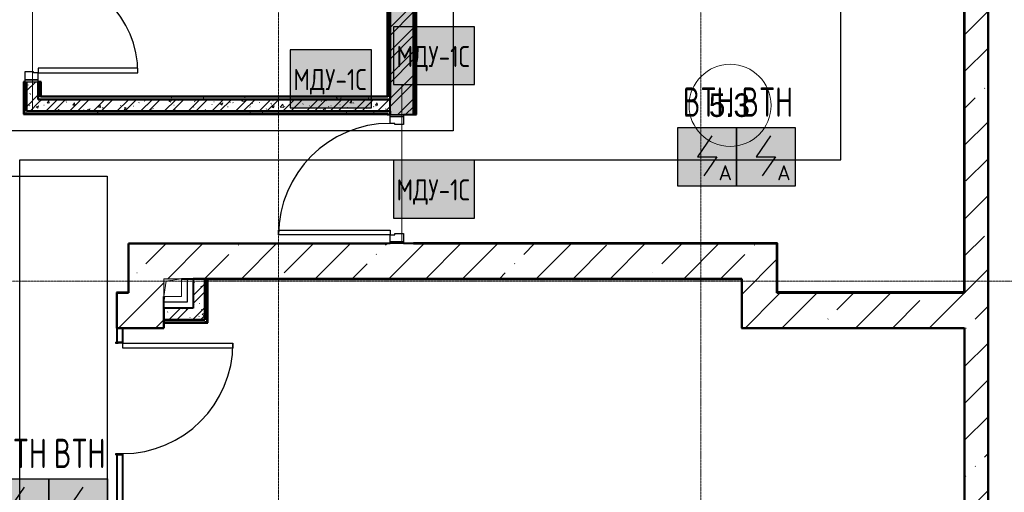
# Model space of a CAD drawing. Header units: millimetres. Extents: x -135639 to 224623, y -383017 to -59102.
# Tile 323 of 494: x 36405 to 44802, y -123821 to -119793. Entities that reach past the tile are written whole.
import ezdxf
from ezdxf.enums import TextEntityAlignment as Align

# ---------------------------------------------------------------- set-up
doc = ezdxf.new("R2010")
doc.units = ezdxf.units.MM
for name, pattern in [('CONTINOUS', [0]), ('Линия сетки', [25, 20, -2.5, 0, -2.5]), ('Невидимые', [5, 3, -2])]:
    doc.linetypes.add(name, pattern=pattern)
for name, color, linetype, lineweight in [('#СПС_КЛ_R3', 190, 'Continuous', 30), ('A-000-M_MASS', 7, 'Continuous', 18), ('A-000-MH_MASS', 7, 'Невидимые', 18), ('A-010-A_ROOM', 7, 'Continuous', 20), ('A-200-M_WALL', 7, 'Continuous', 18), ('A-200-M_WALL_EXT', 7, 'Continuous', 18), ('A-200-M_WALL_INT', 7, 'Continuous', 18), ('A-200-M_WALL_PAT', 7, 'Continuous', 40), ('A-325-M_DOOR', 7, 'Continuous', 18), ('A-325-M_DOOR__FRAME', 7, 'Continuous', 30), ('A-325-M_DOOR_PANEL', 7, 'Continuous', 30), ('M-567-M_MECH_EQP', 7, 'Continuous', 18), ('S-280-M_STRUCT_FRAME', 7, 'Continuous', 18), ('Z-030-M_GRID', 7, 'Continuous', 9), ('Z-060-M_DETAIL', 7, 'Continuous', 18), ('Арматура воздуховодов', 7, 'Continuous', 18), ('ОС', 5, 'Continuous', 25), ('ПС', 7, 'Continuous', 40), ('СС-011-ПОЖ-СИГНАЛИЗАЦИЯ', 1, 'Continuous', 30)]:
    doc.layers.add(name, color=color, linetype=linetype, lineweight=lineweight)
doc.layers.add('ССПС', color=5, linetype='Continuous')
doc.styles.add('1111', font='isocpeur.ttf')
doc.styles.add('Arial_2', font='arial.ttf', dxfattribs={"width": 0.9, "height": 400})
pattern_1 = [(50, (0, 0), (218.62117, -19.1268), [22.86, -251.46]), (355, (0, 0), (-42.2919, 229.2684), [18.288, -201.168]), (100.451, (18.22, -1.6), (176.33107, 210.13963), [19.428, -213.708]), (46.184, (0, 60.96), (325.29495, -50.45164), [34.29, -377.19]), (96.636, (27.1, 56.76), (284.883, 296.9127), [29.142, -320.562]), (351.184, (0, 60.96), (284.8858, 296.9107), [27.432, -301.752]), (21, (30.48, 45.72), (181.93753, -122.71832), [22.86, -251.46]), (326, (30.48, 45.72), (74.1622, 221.0262), [18.288, -201.168]), (71.451, (45.64, 35.5), (256.10035, 98.30526), [19.428, -213.708]), (37.5, (0, 0), (3.70639, 101.465895), [3.353, -195.377, 3.353, -200.863, -201.93]), (37.5, (0, 0), (3.70639, 101.465895), [-402.946, 3.353, -198.577]), (7.5, (0, 0), (80.18358, 120.21653), [3.353, -113.081, 3.353, -190.805, -76.962]), (7.5, (0, 0), (80.18358, 120.21653), [-310.591, 3.353, -73.609]), (327.5, (-67.97, 0), (162.70865, -6.87497), [3.353, -72.847, 3.353, -234.391, -315.468]), (327.5, (-67.97, 0), (162.70865, -6.87497), [-313.944, 3.353, -312.115]), (317.5, (-98.45, 0), (177.75468, 30.51183), [3.353, -95.707, 3.353, -154.534, -224.028]), (317.5, (-98.45, 0), (177.75468, 30.51183), [-256.946, 3.353, -220.675])]
pattern_2 = [(45, (0, 0), (-101.02788, 101.02788), []), (45, (67.35, 0), (-101.02788, 101.02788), [])]
pattern_3 = [(0, (0, 0), (406.4, 101.6), [33.528, -271.272, 33.528, -271.272, -1625.6]), (0, (0, 0), (406.4, 101.6), [-609.6, 33.528, -576.072, 33.528, -271.272, -711.2]), (0, (0, 0), (406.4, 101.6), [-1524, 33.528, -169.672, 33.528, -474.472]), (120, (152.4, 50.8), (-291.18818, 301.15272), [33.528, -271.272, 33.528, -271.272, -1625.6]), (120, (152.4, 50.8), (-291.18818, 301.15272), [-609.6, 33.528, -576.072, 33.528, -271.272, -711.2]), (120, (152.4, 50.8), (-291.18818, 301.15272), [-1524, 33.528, -169.672, 33.528, -474.472]), (240, (203.2, 254), (-115.21182, -402.75272), [33.528, -271.272, 33.528, -271.272, -1625.6]), (240, (203.2, 254), (-115.21182, -402.75272), [-609.6, 33.528, -576.072, 33.528, -271.272, -711.2]), (240, (203.2, 254), (-115.21182, -402.75272), [-1524, 33.528, -169.672, 33.528, -474.472])]
pattern_4 = [(45, (0, 0), (-314.309, 314.309), []), (45, (314.3, 0), (-314.309, 314.309), [555.625, -111.125, 3.353, -107.772])]

# ---------------------------------------------------------------- blocks, each defined once
blk = doc.blocks.new('101_Дверь_Однопольная - _ПЧ_Мет_800х2000_Служеб помещения_EI30_Л-4460165-B1_-7_650_')
at = {"layer": 'A-325-M_DOOR', "color": 253, "lineweight": 30, "true_color": 0xaaaaaa}
for p, q in [((-485, 50), (-500, 50)), ((-500, 50), (-500, -65)), ((-485, -65), (-485, 50)), ((500, 50), (485, 50)), ((485, 50), (485, -65)), ((500, -65), (500, 50)), ((-500, -65), (-485, -65)), ((485, -65), (500, -65))]:
    blk.add_line(p, q, dxfattribs=at)
at = {"layer": 'A-325-M_DOOR__FRAME', "color": 253, "true_color": 0xaaaaaa}
for p, q in [((-425, 50), (-485, 50)), ((-485, 50), (-485, -65)), ((-425, 10), (-425, 50)), ((-415, 10), (-425, 10)), ((-415, -65), (-415, 10)), ((425, 10), (415, 10)), ((415, 10), (415, -65)), ((485, 50), (425, 50)), ((425, 50), (425, 10)), ((485, -65), (485, 50)), ((-485, -65), (-415, -65)), ((415, -65), (485, -65))]:
    blk.add_line(p, q, dxfattribs=at)
at = {"layer": 'A-325-M_DOOR_PANEL', "color": 253, "true_color": 0xaaaaaa}
for p, q in [((425, 900), (385, 900)), ((385, 900), (385, 50)), ((425, 50), (425, 900)), ((385, 50), (425, 50))]:
    blk.add_line(p, q, dxfattribs=at)
blk.add_arc((425, 50), 850, 90, 180, dxfattribs=at)
blk = doc.blocks.new('101_Дверь_Однопольная - _ПЧ_Мет_900х2000_ВРУ_ГРЩ_EIS60_Пр-4459645-B1_-7_650_')
at = {"layer": 'A-325-M_DOOR', "color": 253, "lineweight": 30, "true_color": 0xaaaaaa}
for p, q in [((-550, 100), (-535, 100)), ((-550, -15), (-550, 100)), ((-535, 100), (-535, -15)), ((535, -15), (535, 100)), ((535, 100), (550, 100)), ((550, 100), (550, -15)), ((-535, -15), (-550, -15)), ((550, -15), (535, -15))]:
    blk.add_line(p, q, dxfattribs=at)
at = {"layer": 'A-325-M_DOOR__FRAME', "color": 253, "true_color": 0xaaaaaa}
for p, q in [((-535, 100), (-475, 100)), ((-535, -15), (-535, 100)), ((-475, 100), (-475, 60)), ((475, 100), (535, 100)), ((475, 60), (475, 100)), ((535, 100), (535, -15)), ((-475, 60), (-465, 60)), ((-465, 60), (-465, -15)), ((465, 60), (475, 60)), ((465, -15), (465, 60)), ((-465, -15), (-535, -15)), ((535, -15), (465, -15))]:
    blk.add_line(p, q, dxfattribs=at)
at = {"layer": 'A-325-M_DOOR_PANEL', "color": 253, "true_color": 0xaaaaaa}
for p, q in [((-475, 1050), (-435, 1050)), ((-475, 100), (-475, 1050)), ((-435, 1050), (-435, 100)), ((-435, 100), (-475, 100))]:
    blk.add_line(p, q, dxfattribs=at)
blk.add_arc((-475, 100), 950, 0, 90, dxfattribs=at)
blk = doc.blocks.new('A_MEQ_OpeningShaft-Rectangular - ВК-2726932-B1_-7_650_')
at = {"layer": 'Z-060-M_DETAIL', "true_color": 0xe2e2e2}
blk.add_hatch(color=254, dxfattribs=at).paths.add_polyline_path([(0, -150), (21.4, -21.4), (150, 0), (0, 0)])
at = {"layer": 'A-000-MH_MASS', "color": 253, "linetype": 'Continuous', "true_color": 0xaaaaaa}
for p, q in [((150, 0), (0, 0)), ((0, 0), (0, -150)), ((150, -150), (150, 0)), ((0, -150), (150, -150))]:
    blk.add_line(p, q, dxfattribs=at)
at = {"layer": 'Z-060-M_DETAIL', "color": 253, "true_color": 0xaaaaaa}
for p, q in [((150, 0), (21.4, -21.4)), ((150, -150), (150, 0)), ((150, 0), (0, 0)), ((0, 0), (0, -150)), ((21.4, -21.4), (0, -150)), ((0, -150), (21.4, -21.4)), ((21.4, -21.4), (150, 0)), ((150, 0), (150, -150)), ((0, -150), (150, -150)), ((0, -150), (150, -150))]:
    blk.add_line(p, q, dxfattribs=at)
blk = doc.blocks.new('101_Дверь_Однопольная - _ПЧ_900х2000_Помещение секц узлов_Пр-3607008-B1_-7_650_')
at = {"layer": 'A-325-M_DOOR', "color": 253, "lineweight": 30, "true_color": 0xaaaaaa}
for p, q in [((-481, 25), (-480, 25)), ((-481, -35), (-481, 25)), ((-480, 25), (-480, -35)), ((480, -35), (480, 25)), ((480, 25), (481, 25)), ((481, 25), (481, -35)), ((-480, -35), (-481, -35)), ((481, -35), (480, -35))]:
    blk.add_line(p, q, dxfattribs=at)
at = {"layer": 'A-325-M_DOOR__FRAME', "color": 253, "true_color": 0xaaaaaa}
for p, q in [((-480, 25), (-470, 25)), ((-480, -35), (-480, 25)), ((-470, 25), (-470, -15)), ((470, 25), (480, 25)), ((470, -15), (470, 25)), ((480, 25), (480, -35)), ((-469, -35), (-480, -35)), ((-470, -15), (-469, -15)), ((-469, -15), (-469, -35)), ((469, -15), (470, -15)), ((469, -35), (469, -15)), ((480, -35), (469, -35))]:
    blk.add_line(p, q, dxfattribs=at)
at = {"layer": 'A-325-M_DOOR_PANEL', "color": 253, "true_color": 0xaaaaaa}
for p, q in [((-470, 965), (-430, 965)), ((-470, 25), (-470, 965)), ((-430, 965), (-430, 25)), ((-430, 25), (-470, 25))]:
    blk.add_line(p, q, dxfattribs=at)
blk.add_arc((-470, 25), 940, 0, 90, dxfattribs=at)
blk = doc.blocks.new('ПР - _ПЧ_1000_100_Оп250-250_Шаг300_Арм16_Арм10-3252152-B1_-7_650_')
at = {"layer": 'S-280-M_STRUCT_FRAME', "color": 21, "true_color": 0xffaaaa}
for p, q in [((-750, 0), (750, 0)), ((-750, 0), (-500, 0)), ((-415, 0), (415, 0)), ((-415, 0), (415, 0)), ((500, 0), (750, 0))]:
    blk.add_line(p, q, dxfattribs=at)
blk = doc.blocks.new('ПР - _ПЧ_1100_200_Оп250-0_Шаг300_Арм16_Арм10-3252874-B1_-7_650_')
at = {"layer": 'S-280-M_STRUCT_FRAME', "color": 21, "true_color": 0xffaaaa}
for p, q in [((-550, 0), (800, 0)), ((-465, 0), (465, 0)), ((-465, 0), (465, 0)), ((550, 0), (800, 0))]:
    blk.add_line(p, q, dxfattribs=at)
blk = doc.blocks.new('135_SLK_GD_AR_rvt-1-B1_-7_650_')
at = {"layer": 'A-200-M_WALL_PAT', "lineweight": 9, "true_color": 0xaaaaaa}
h = blk.add_hatch(dxfattribs=at)
h.set_pattern_fill('FP_11', color=253, style=0, pattern_type=2)
h.set_pattern_definition(pattern_3)
h.paths.add_polyline_path([(44600, 72230), (44600, 72500), (44580, 72500), (44580, 72230)])
h.paths.add_polyline_path([(44580, 73500), (44600, 73500), (44600, 74860), (44580, 74860), (44580, 73667.6)])
h.paths.add_polyline_path([(44600, 75860), (44600, 77400), (44580, 77400), (44580, 75860), (44585, 75860)])
h = blk.add_hatch(dxfattribs=at)
h.set_pattern_fill('FP_1', color=253, style=0, pattern_type=2)
h.set_pattern_definition(pattern_1)
h.paths.add_polyline_path([(47815, 72220), (47900, 72220), (47900, 77200), (47700, 77200), (47700, 72220)])
h = blk.add_hatch(dxfattribs=at)
h.set_pattern_fill('FP_2', color=253, style=0, pattern_type=2)
h.set_pattern_definition(pattern_2)
h.paths.add_polyline_path([(47815, 72220), (47900, 72220), (47900, 77200), (47700, 77200), (47700, 72220)])
h = blk.add_hatch(dxfattribs=at)
h.set_pattern_fill('FP_1', color=253, style=0, pattern_type=2)
h.set_pattern_definition(pattern_1)
h.paths.add_polyline_path([(44700, 72250), (44700, 72500), (44600, 72500), (44600, 72250)])
h.paths.add_polyline_path([(44600, 73500), (44700, 73500), (44700, 74660), (44600, 74660), (44600, 73667.6)])
h = blk.add_hatch(dxfattribs=at)
h.set_pattern_fill('FP_2', color=253, style=0, pattern_type=2)
h.set_pattern_definition(pattern_2)
h.paths.add_polyline_path([(44700, 72250), (44700, 72500), (44600, 72500), (44600, 72250)])
h.paths.add_polyline_path([(44600, 73500), (44700, 73500), (44700, 74660), (44600, 74660), (44600, 73667.6)])
h = blk.add_hatch(dxfattribs=at)
h.set_pattern_fill('FP_11', color=253, style=0, pattern_type=2)
h.set_pattern_definition(pattern_3)
h.paths.add_polyline_path([(44700, 72370), (44720, 72370), (44720, 72500), (44700, 72500), (44700, 72375)])
h.paths.add_polyline_path([(44720, 73500), (44720, 74640), (44700, 74640), (44700, 73500)])
h = blk.add_hatch(dxfattribs=at)
h.set_pattern_fill('FP_11', color=253, style=0, pattern_type=2)
h.set_pattern_definition(pattern_3)
h.paths.add_polyline_path([(47680, 72370), (47700, 72370), (47700, 74640), (47680, 74640), (47680, 72375)])
h = blk.add_hatch(dxfattribs=at)
h.set_pattern_fill('FP_11', color=253, style=0, pattern_type=2)
h.set_pattern_definition(pattern_3)
h.paths.add_polyline_path([(47900, 72220), (47920, 72220), (47920, 73130), (47900, 73130), (47900, 72337)])
h = blk.add_hatch(dxfattribs=at)
h.set_pattern_fill('FP_11', color=253, style=0, pattern_type=2)
h.set_pattern_definition(pattern_3)
h.paths.add_polyline_path([(47700, 72350), (47700, 72370), (44700, 72370), (44700, 72350), (46853.8, 72350)])
h = blk.add_hatch(dxfattribs=at)
h.set_pattern_fill('FP_1', color=253, style=0, pattern_type=2)
h.set_pattern_definition(pattern_1)
h.paths.add_polyline_path([(47700, 72250), (47700, 72350), (44700, 72350), (44700, 72250), (46853.8, 72250)])
h = blk.add_hatch(dxfattribs=at)
h.set_pattern_fill('FP_2', color=253, style=0, pattern_type=2)
h.set_pattern_definition(pattern_2)
h.paths.add_polyline_path([(47700, 72250), (47700, 72350), (44700, 72350), (44700, 72250), (46853.8, 72250)])
h = blk.add_hatch(dxfattribs=at)
h.set_pattern_fill('FP_11', color=253, style=0, pattern_type=2)
h.set_pattern_definition(pattern_3)
h.paths.add_polyline_path([(47680, 72230), (47680, 72250), (44600, 72250), (44600, 72230), (47675, 72230)])
h = blk.add_hatch(dxfattribs=at)
h.set_pattern_fill('FP_1', color=253, style=0, pattern_type=2)
h.set_pattern_definition(pattern_1)
h.paths.add_polyline_path([(46120, 70570), (46120, 70820), (46020, 70820), (46020, 70570)])
h = blk.add_hatch(dxfattribs=at)
h.set_pattern_fill('FP_2', color=253, style=0, pattern_type=2)
h.set_pattern_definition(pattern_2)
h.paths.add_polyline_path([(46120, 70570), (46120, 70820), (46020, 70820), (46020, 70570)])
h = blk.add_hatch(dxfattribs=at)
h.set_pattern_fill('FP_11', color=253, style=0, pattern_type=2)
h.set_pattern_definition(pattern_3)
h.paths.add_polyline_path([(46140, 70450), (46140, 70820), (46120, 70820), (46120, 70450)])
h = blk.add_hatch(dxfattribs=at)
h.set_pattern_fill('FP_1', color=253, style=0, pattern_type=2)
h.set_pattern_definition(pattern_1)
h.paths.add_polyline_path([(45770, 70470), (46120, 70470), (46120, 70570), (45770, 70570)])
h = blk.add_hatch(dxfattribs=at)
h.set_pattern_fill('FP_2', color=253, style=0, pattern_type=2)
h.set_pattern_definition(pattern_2)
h.paths.add_polyline_path([(45770, 70470), (46120, 70470), (46120, 70570), (45770, 70570)])
h = blk.add_hatch(dxfattribs=at)
h.set_pattern_fill('FP_11', color=253, style=0, pattern_type=2)
h.set_pattern_definition(pattern_3)
h.paths.add_polyline_path([(45770, 70450), (46120, 70450), (46120, 70470), (45770, 70470)])
at = {"layer": 'A-200-M_WALL', "color": 253, "lineweight": 40, "true_color": 0xaaaaaa}
for p, q in [((47680, 74635), (47680, 72375)), ((47900, 72220), (47900, 73125)), ((47900, 73125), (47900, 72220)), ((47920, 72220), (47920, 73125)), ((44580, 72500), (44580, 72230)), ((44600, 72500), (44600, 72250)), ((44600, 72250), (44600, 72500)), ((44700, 72375), (44700, 72500)), ((44700, 72500), (44700, 72375)), ((44720, 72375), (44720, 72500)), ((44700, 72375), (44700, 72370)), ((47700, 72350), (44700, 72350)), ((44700, 72350), (47700, 72350)), ((44720, 72370), (44720, 72375)), ((47680, 72370), (44720, 72370)), ((47680, 72375), (47680, 72370)), ((47700, 72250), (47700, 72350)), ((44600, 72230), (44580, 72230)), ((44600, 72230), (47675, 72230)), ((47675, 72230), (47680, 72230)), ((47680, 72230), (47680, 72220)), ((47700, 72250), (47700, 72220)), ((47700, 72220), (47700, 72250)), ((46140, 70450), (46140, 70820)), ((45770, 70450), (46120, 70450)), ((46140, 70450), (46120, 70450))]:
    blk.add_line(p, q, dxfattribs=at)
at = {"layer": 'A-200-M_WALL_INT', "color": 253, "lineweight": 40, "true_color": 0xaaaaaa}
for p, q in [((47700, 74660), (47700, 72350)), ((52802, 67602), (52802, 74670)), ((47675, 74635), (47675, 72375)), ((47700, 72375), (47700, 74635)), ((52800, 74650), (52800, 67600)), ((52595, 74395), (52595, 70705)), ((52600, 70705), (52600, 74400)), ((47925, 72220), (47925, 73125)), ((44585, 72500), (44575, 72500)), ((44575, 72500), (44575, 72225)), ((44725, 72500), (44700, 72500)), ((44725, 72375), (44725, 72500)), ((44700, 72350), (44700, 72375)), ((44700, 72370), (44700, 72350)), ((47675, 72375), (44725, 72375)), ((47700, 72370), (47700, 72375)), ((47700, 72350), (47700, 72370)), ((44575, 72225), (44580, 72225)), ((44580, 72225), (44600, 72225)), ((44600, 72250), (44700, 72250)), ((47675, 72250), (44600, 72250)), ((44600, 72225), (47675, 72225)), ((44700, 72250), (47700, 72250)), ((47680, 72250), (47675, 72250)), ((47675, 72225), (47675, 72220)), ((47675, 72220), (47700, 72220)), ((47700, 72250), (47680, 72250)), ((47815, 72220), (47900, 72220)), ((47900, 72220), (47925, 72220)), ((45470, 71122), (45468, 71122)), ((45468, 71122), (45468, 70702)), ((47675, 71122), (45470, 71122)), ((45470, 70702), (45470, 71120)), ((45470, 71120), (47675, 71120)), ((47675, 71120), (47675, 71122)), ((51005, 71125), (47900, 71125)), ((47900, 71125), (47900, 71120)), ((47900, 71120), (51000, 71120)), ((51000, 71120), (51000, 70700)), ((51005, 71120), (51005, 71125)), ((51005, 70705), (51005, 71120)), ((46120, 70820), (46020, 70820)), ((46020, 70820), (46020, 70570)), ((46120, 70570), (46120, 70820)), ((46120, 70820), (46120, 70470)), ((46145, 70820), (46120, 70820)), ((50698, 70820), (46145, 70820)), ((46145, 70820), (46145, 70818)), ((46145, 70445), (46145, 70820)), ((46145, 70818), (50698, 70818)), ((50700, 70820), (50698, 70820)), ((50698, 70818), (50698, 70400)), ((50700, 70400), (50700, 70820)), ((45370, 70702), (45368, 70702)), ((45368, 70702), (45368, 70400)), ((45468, 70702), (45370, 70702)), ((45370, 70400), (45370, 70700)), ((45370, 70700), (45470, 70700)), ((45470, 70700), (45470, 70702)), ((51000, 70700), (51005, 70700)), ((52595, 70705), (51005, 70705)), ((51005, 70700), (52600, 70700)), ((52600, 70700), (52600, 70705)), ((46020, 70570), (45770, 70570)), ((45770, 70570), (45770, 70470)), ((46120, 70470), (46120, 70570)), ((45770, 70470), (46120, 70470)), ((46120, 70470), (45770, 70470)), ((45770, 70470), (45770, 70445)), ((45368, 70400), (45368, 70398)), ((45368, 70398), (45770, 70398)), ((45420, 70400), (45370, 70400)), ((45370, 70400), (45370, 70281)), ((45770, 70400), (45370, 70400)), ((45420, 70281), (45420, 70400)), ((45770, 70445), (46120, 70445)), ((45770, 70445), (45770, 70400)), ((45772, 70445), (45770, 70445)), ((45770, 70398), (45772, 70398)), ((45772, 70398), (45772, 70445)), ((46120, 70445), (46140, 70445)), ((46140, 70445), (46145, 70445)), ((50698, 70400), (50698, 70398)), ((50698, 70398), (52598, 70398)), ((52598, 70400), (50700, 70400)), ((52600, 70400), (52598, 70400)), ((52598, 70398), (52598, 67150)), ((52600, 67150), (52600, 70400)), ((45370, 69319), (45370, 68800)), ((45420, 68800), (45420, 69319))]:
    blk.add_line(p, q, dxfattribs=at)
at = {"layer": 'A-325-M_DOOR', "color": 253, "lineweight": 18, "true_color": 0xaaaaaa}
for name, p, rotation in [('101_Дверь_Однопольная - _ПЧ_Мет_800х2000_Служеб помещения_EI30_Л-4460165-B1_-7_650_', (44650, 73000), 269.9999999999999), ('101_Дверь_Однопольная - _ПЧ_Мет_900х2000_ВРУ_ГРЩ_EIS60_Пр-4459645-B1_-7_650_', (47800, 71670), 90), ('101_Дверь_Однопольная - _ПЧ_900х2000_Помещение секц узлов_Пр-3607008-B1_-7_650_', (45395, 69800), 269.9999999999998)]:
    blk.add_blockref(name, p, dxfattribs=dict(at, rotation=rotation))
at = {"layer": 'M-567-M_MECH_EQP', "color": 253, "lineweight": 18, "true_color": 0xaaaaaa}
blk.add_blockref('A_MEQ_OpeningShaft-Rectangular - ВК-2726932-B1_-7_650_', (45770, 70820), dxfattribs=at)
at = {"layer": 'S-280-M_STRUCT_FRAME', "color": 253, "lineweight": 18, "true_color": 0xaaaaaa}
for name, p, rotation in [('ПР - _ПЧ_1000_100_Оп250-250_Шаг300_Арм16_Арм10-3252152-B1_-7_650_', (44650, 73000), 269.9999999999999), ('ПР - _ПЧ_1100_200_Оп250-0_Шаг300_Арм16_Арм10-3252874-B1_-7_650_', (47800, 71670), 90)]:
    blk.add_blockref(name, p, dxfattribs=dict(at, rotation=rotation))
blk = doc.blocks.new('ADSK_ОбобщеннаяМодель_ОтверстиеПрямоугольное_вПерекрытии - ADSK_ОтверстиеПрямоугольное_вПерекрытии-V307-B1_-7_650_')
at = {"layer": 'A-000-M_MASS', "color": 253, "true_color": 0xaaaaaa}
for p, q in [((50, 90), (100, 100)), ((-100, -100), (-90, -50))]:
    blk.add_line(p, q, dxfattribs=at)
at = {"layer": 'A-000-M_MASS', "color": 253, "lineweight": 30, "true_color": 0xaaaaaa}
for p, q in [((100, 100), (100, -100)), ((100, -100), (-100, -100))]:
    blk.add_line(p, q, dxfattribs=at)
blk = doc.blocks.new('135_SLK_K1-2-3_KR_rvt-1-B1_-7_650_')
at = {"layer": 'A-200-M_WALL_PAT', "lineweight": 9, "true_color": 0xaaaaaa}
h = blk.add_hatch(dxfattribs=at)
h.set_pattern_fill('FP_20', color=253, style=0, pattern_type=2)
h.set_pattern_definition(pattern_4)
h.paths.add_polyline_path([(52600, 67600), (52800, 67600), (52800, 74650), (52600, 74650), (52600, 69675.7)])
h = blk.add_hatch(dxfattribs=at)
h.set_pattern_fill('FP_20', color=253, style=0, pattern_type=2)
h.set_pattern_definition(pattern_4)
h.paths.add_polyline_path([(45470, 70400), (45770, 70400), (45770, 71120), (45470, 71120), (45470, 70670)])
h = blk.add_hatch(dxfattribs=at)
h.set_pattern_fill('FP_20', color=253, style=0, pattern_type=2)
h.set_pattern_definition(pattern_4)
h.paths.add_polyline_path([(50700, 70820), (50700, 71120), (45770, 71120), (45770, 70820), (48736.8, 70820)])
h = blk.add_hatch(dxfattribs=at)
h.set_pattern_fill('FP_20', color=253, style=0, pattern_type=2)
h.set_pattern_definition(pattern_4)
h.paths.add_polyline_path([(51000, 70400), (51000, 71120), (50700, 71120), (50700, 70400)])
h = blk.add_hatch(dxfattribs=at)
h.set_pattern_fill('FP_20', color=253, style=0, pattern_type=2)
h.set_pattern_definition(pattern_4)
h.paths.add_polyline_path([(45470, 70400), (45470, 70700), (45370, 70700), (45370, 70400)])
h = blk.add_hatch(dxfattribs=at)
h.set_pattern_fill('FP_20', color=253, style=0, pattern_type=2)
h.set_pattern_definition(pattern_4)
h.paths.add_polyline_path([(52600, 70400), (52600, 70700), (51000, 70700), (51000, 70400), (52502.9, 70400)])
at = {"layer": 'A-200-M_WALL_EXT', "color": 253, "lineweight": 40, "true_color": 0xaaaaaa}
for p, q in [((52800, 67600), (52800, 74650)), ((52600, 74400), (52600, 70700)), ((45770, 71120), (45470, 71120)), ((45470, 71120), (45470, 70700)), ((47700, 71120), (45770, 71120)), ((50700, 71120), (47815, 71120)), ((51000, 71120), (50700, 71120)), ((51000, 70700), (51000, 71120)), ((45920, 70820), (50700, 70820)), ((50700, 70820), (50700, 70400)), ((45470, 70700), (45370, 70700)), ((45370, 70700), (45370, 70400)), ((45770, 70400), (45770, 70670)), ((52600, 70700), (51000, 70700)), ((45370, 70400), (45470, 70400)), ((45470, 70400), (45770, 70400)), ((50700, 70400), (51000, 70400)), ((51000, 70400), (52600, 70400)), ((52600, 70400), (52600, 67600))]:
    blk.add_line(p, q, dxfattribs=at)
at = {"layer": 'A-000-M_MASS', "color": 253, "lineweight": 18, "true_color": 0xaaaaaa}
blk.add_blockref('ADSK_ОбобщеннаяМодель_ОтверстиеПрямоугольное_вПерекрытии - ADSK_ОтверстиеПрямоугольное_вПерекрытии-V307-B1_-7_650_', (45870, 70720), dxfattribs=at)
blk = doc.blocks.new('050_Марка_Помещение - Номер-620969-B1_-7_650_')
at = {"layer": 'A-010-A_ROOM', "color": 253, "true_color": 0xaaaaaa}
blk.add_circle((0, 0), 3.5, dxfattribs=at)
blk = doc.blocks.new('-1 эт')
at = {"layer": 'Z-030-M_GRID', "color": 253, "linetype": 'Линия сетки', "true_color": 0xaaaaaa}
for p, q in [((46750, -19698.2), (46750, 89252.8)), ((50350, -19698), (50350, 89253)), ((155947.3, 70800), (-3682.4, 70800))]:
    blk.add_line(p, q, dxfattribs=at)
at = {"lineweight": 5}
for name in ['135_SLK_GD_AR_rvt-1-B1_-7_650_', '135_SLK_K1-2-3_KR_rvt-1-B1_-7_650_']:
    blk.add_blockref(name, (0, 0), dxfattribs=at)
at = {"layer": 'A-010-A_ROOM', "color": 253, "true_color": 0xaaaaaa, "xscale": 99.99999999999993, "yscale": 99.99999999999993, "zscale": 99.99999999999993}
blk.add_blockref('050_Марка_Помещение - Номер-620969-B1_-7_650_', (50600.4, 72298.5), dxfattribs=at)
at = {"layer": 'A-010-A_ROOM', "color": 253, "lineweight": 9, "true_color": 0xaaaaaa, "insert": (50419.7, 72400.2), "char_height": 200, "width": 432.911, "attachment_point": 1, "style": 'Arial_2'}
blk.add_mtext('5.3', dxfattribs=at)
blk = doc.blocks.new('*U4706')
at = {"lineweight": 35, "true_color": 0xffffff}
h = blk.add_hatch(color=7, dxfattribs=at)
h.dxf.hatch_style = 1
h.paths.add_polyline_path([(0, 499.6), (0, 0), (499.6, 0), (499.6, 499.6)])
at = {"color": 1, "linetype": 'ByBlock', "lineweight": -2}
for p, q in [((289.5, 426.3), (166.9, 249.8)), ((166.9, 249.8), (332.7, 249.8)), ((332.7, 249.8), (219.3, 86.3))]:
    blk.add_line(p, q, dxfattribs=at)
at = {"color": 1, "linetype": 'ByBlock', "lineweight": -2, "ltscale": 0.1}
blk.add_lwpolyline([(0, 499.6), (499.6, 499.6), (499.6, 0), (0, 0)], close=True, dxfattribs=at)
at = {"color": 1, "linetype": 'ByBlock', "lineweight": -2, "ltscale": 1000, "style": '1111'}
blk.add_text('A', height=128.1, dxfattribs=at).set_placement((403.4, 49.2), align=Align.CENTER)
at = {"color": 0, "linetype": 'ByBlock', "lineweight": -2, "style": '1111'}
blk.add_attdef('INDEX', (-63.3, -234.7), '', height=125, dxfattribs=at)
at = {"color": 0, "linetype": 'ByBlock', "lineweight": -2, "style": '1111', "flags": 1}
for tag, p in [('NAME_DEVICE', (-64.1, -421.2)), ('NUM_POM', (-81.6, -847))]:
    blk.add_attdef(tag, p, '', height=125, dxfattribs=at)
at = {"color": 0, "linetype": 'ByBlock', "lineweight": -2, "style": '1111', "width": 0.7}
blk.add_attdef('NUM_DEVICE', (-64.1, -629.5), '', height=125, dxfattribs=at)
blk = doc.blocks.new('ger')
at = {"lineweight": 40, "ltscale": 2, "true_color": 0xffffff}
h = blk.add_hatch(color=7, dxfattribs=at)
h.dxf.hatch_style = 1
h.paths.add_polyline_path([(491036.1, -67335.5), (491036.1, -66842.7), (490344.7, -66842.7), (490344.7, -67335.5)])
at = {"layer": 'ОС', "color": 1, "lineweight": 30}
blk.add_lwpolyline([(491036.1, -66842.7), (490344.7, -66842.7), (490344.7, -67335.5), (491036.1, -67335.5)], close=True, dxfattribs=at)
at = {"layer": 'ССПС', "color": 1, "lineweight": -2, "ltscale": 1000, "style": '1111', "width": 0.8}
blk.add_text('МДУ-1С', height=180, dxfattribs=at).set_placement((490370.6, -67185.8))

msp = doc.modelspace()

# ---------------------------------------------------------------- linework, layer by layer
at = {"layer": '#СПС_КЛ_R3', "lineweight": 30}
msp.add_lwpolyline([(9665.4, -112761), (19933.1, -112761), (19933.1, -111987.8), (28543.4, -111987.8), (28543.4, -113648.2), (36449.8, -113648.2), (36449.8, -112640.5), (37204, -112640.5), (37204, -112875.9), (36670.6, -112875.9), (36670.6, -113831.7), (35323.3, -113831.7), (35323.3, -121125.3), (37150.8, -121125.3), (37150.8, -124382.9), (44149.5, -124382.9), (44149.5, -127515.8), (40538.8, -127515.8), (40538.8, -134422.3), (63531.5, -134422.3), (63531.5, -142519.4), (68464.5, -142519.4)], dxfattribs=at)
at = {"layer": 'СС-011-ПОЖ-СИГНАЛИЗАЦИЯ', "lineweight": 30}
msp.add_lwpolyline([(36407.1, -123935.5), (36407.1, -120987.5), (43408.4, -120987.5), (43408.4, -119128.2), (41696.6, -119128.2), (41696.6, -118251.6), (40102.4, -118251.6), (40102.4, -120738.9), (36190.5, -120738.9), (36190.5, -119518.4), (35369.8, -119518.4)], dxfattribs=at)

# ---------------------------------------------------------------- block references
msp.add_blockref('-1 эт', (-8136.8, -192821.5))
at = {"layer": 'Арматура воздуховодов', "lineweight": 30}
for p in [(-450752.2, -53010.6), (-451632.1, -53207.4), (-450752.2, -54147.9)]:
    msp.add_blockref('ger', p, dxfattribs=at)
at = {"layer": 'ПС', "color": 7, "linetype": 'CONTINOUS', "lineweight": 30, "ltscale": 100}
ref = msp.add_blockref('*U4706', (42018.6, -121210.6), dxfattribs=dict(at, xscale=1.000736, yscale=1.000736, zscale=1.000736))
ref.add_attrib('NUM_DEVICE', 'BTH', dxfattribs={"layer": '0', "color": 0, "linetype": 'ByBlock', "lineweight": -2, "ltscale": 100, "height": 250.18, "style": '1111', "width": 0.7}).set_placement((42280.3, -120620.1), align=Align.CENTER)
ref = msp.add_blockref('*U4706', (42518.5, -121210.6), dxfattribs=dict(at, xscale=1.000736, yscale=1.000736, zscale=1.000736))
ref.add_attrib('NUM_DEVICE', 'BTH', dxfattribs={"layer": '0', "color": 0, "linetype": 'ByBlock', "lineweight": -2, "ltscale": 100, "height": 250.18, "style": '1111', "width": 0.7}).set_placement((42780.3, -120620.1), align=Align.CENTER)
ref = msp.add_blockref('*U4706', (36154.4, -124205.5), dxfattribs=dict(at, xscale=1.000736, yscale=1.000736, zscale=1.000736))
ref.add_attrib('NUM_DEVICE', 'BTH', dxfattribs={"layer": '0', "color": 0, "linetype": 'ByBlock', "lineweight": -2, "ltscale": 100, "height": 250.18, "style": '1111', "width": 0.7}).set_placement((36416.1, -123615), align=Align.CENTER)
ref = msp.add_blockref('*U4706', (36654.3, -124205.5), dxfattribs=dict(at, xscale=1.000736, yscale=1.000736, zscale=1.000736))
ref.add_attrib('NUM_DEVICE', 'BTH', dxfattribs={"layer": '0', "color": 0, "linetype": 'ByBlock', "lineweight": -2, "ltscale": 100, "height": 250.18, "style": '1111', "width": 0.7}).set_placement((36916.1, -123615), align=Align.CENTER)

doc.saveas('drawing.dxf')
